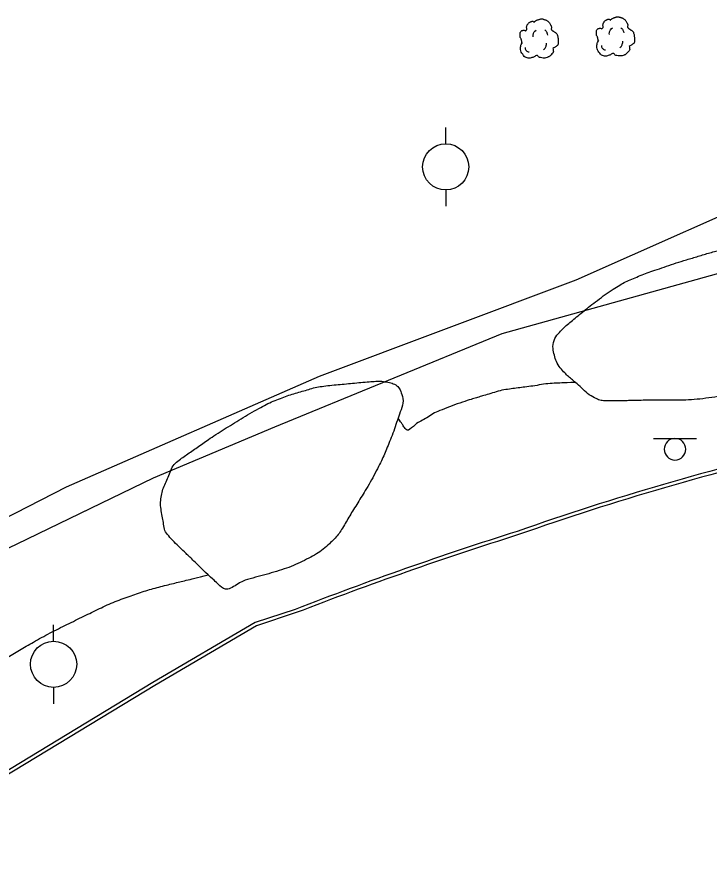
# Model space of a CAD drawing. Extents: x 2145380 to 2156929, y 139568 to 149130.
# Drawn here: x 2155853.7 to 2155973.7, y 143237 to 143382.5 of the extents above; entities that cross this region are included whole.
import ezdxf

# ---------------------------------------------------------------- set-up
doc = ezdxf.new("R2010")
doc.units = 0
for name, color, linetype in [('TOPO_Curb Back', 7, 'Continuous'), ('TOPO_Flowline', 7, 'Continuous'), ('TOPO_Power Pole', 7, 'Continuous'), ('TOPO_Sign', 7, 'Continuous'), ('TOPO_Tree', 7, 'Continuous'), ('TOPO_Tree Line', 7, 'Continuous')]:
    doc.layers.add(name, color=color, linetype=linetype)

# ---------------------------------------------------------------- blocks, each defined once
blk = doc.blocks.new('TREE')
at = {"layer": 'TOPO_Tree'}
for points in [[(-14.07, -0.4), (-14.17, 0.5), (-14.37, 1.38), (-14.6, 2.25), (-14.84, 3.17), (-15.47, 3.96), (-15.66, 4.9), (-15.8, 5.59), (-15.71, 6.31), (-15.66, 7.01), (-15.6, 7.91), (-15.72, 8.8), (-15.13, 9.66), (-14.62, 10.42), (-13.76, 10.49), (-13.02, 10.72), (-12.18, 10.98), (-11.06, 10), (-10.37, 10.72), (-9.4, 11.74), (-10.29, 13.28), (-9.84, 14.42), (-9.56, 15.15), (-9.32, 15.89), (-8.78, 16.54), (-8.18, 17.26), (-7.5, 17.68), (-6.67, 18.13), (-6.14, 18.41), (-5.61, 18.61), (-5.08, 18.66), (-4.55, 18.71), (-4.02, 18.54), (-3.49, 18.13)], [(-3.49, 17.6), (-3.07, 18.27), (-2.58, 18.8), (-1.9, 19.19), (-1.05, 19.68), (-0.19, 19.96), (0.74, 20.24), (1.62, 20.51), (2.51, 20.82), (3.39, 20.77), (4.1, 20.73), (4.8, 20.47), (5.51, 20.24), (6.43, 19.95), (7.32, 19.73), (8.15, 19.19), (9.36, 18.4), (10.02, 17.21), (10.8, 16.01), (11.24, 15.33), (11.58, 14.62), (11.86, 13.89), (12.17, 13.08), (11.37, 12.02), (11.86, 11.25), (12, 11.03), (12.18, 10.86), (12.39, 10.72), (12.91, 10.35), (13.45, 10.02), (13.97, 9.66), (14.7, 9.16), (15.41, 8.68), (16.09, 8.07), (16.7, 7.53), (16.93, 6.73), (17.15, 5.95), (17.59, 4.38), (17.71, 2.77), (17.68, 1.19), (17.65, -0.25), (17.83, -2.22), (16.62, -3.04), (15.47, -3.83), (14.31, -4.58), (13.16, -5.35)], [(-4.21, 5.09), (-4.46, 6.09), (-4.3, 7.21), (-3.84, 8.21), (-3.33, 9.34), (-2.71, 10.27), (-1.64, 10.97)], [(5.89, 11.15), (6.5, 10.68), (6.96, 10.17), (7.36, 9.5), (7.93, 8.56), (8.31, 7.6), (8.46, 6.56)], [(13.16, -5.34), (13.25, -5.81), (13.36, -6.28), (13.45, -6.75), (13.76, -8.52), (12.24, -10.03), (10.8, -11.51), (9.98, -12.34), (9.13, -12.77), (8.15, -13.1), (5.97, -13.83), (3.32, -13.56), (1.27, -13.1), (0.49, -12.92), (-0.06, -11.44), (-0.84, -11.51), (-2.04, -11.61), (-3.28, -12.78), (-4.55, -13.1), (-6.06, -13.47), (-7.77, -14.03), (-9.31, -13.62), (-11.36, -13.09), (-12.84, -11.41), (-14.07, -9.39), (-15.32, -7.35), (-15.61, -5.13), (-15.13, -3.04), (-14.87, -1.89), (-13.91, -0.75), (-13.54, 0.13)], [(-11.38, -4.46), (-11.47, -5.41), (-11.03, -6.32), (-10.09, -7.22), (-9.3, -7.97), (-8.49, -8.26), (-7.7, -8.14)], [(4.79, -6.29), (5.71, -5.66), (6.3, -4.92), (6.81, -3.91), (7.36, -2.81), (7.63, -1.7), (7.54, -0.6)]]:
    blk.add_open_spline(points, degree=3, dxfattribs=at)
blk = doc.blocks.new('POWPOL')
at = {"layer": 'TOPO_Power Pole'}
for p, q in [((0, 10.16), (0, 17.34)), ((0, -10.16), (0, -17.34))]:
    blk.add_line(p, q, dxfattribs=at)
blk.add_circle((0, 0), 10.16, dxfattribs=at)

msp = doc.modelspace()

# ---------------------------------------------------------------- linework, layer by layer
at = {"layer": 'TOPO_Curb Back'}
for points in [[(2155901.91, 143279.78), (2155894.98, 143277.51), (2155877.29, 143267.1), (2155836.18, 143242.21), (2155790.57, 143214.54), (2155742.17, 143185.51), (2155695.13, 143158.69)], [(2155902.11, 143279.22), (2155895.23, 143276.96), (2155877.6, 143266.58), (2155836.49, 143241.7), (2155790.88, 143214.02), (2155742.47, 143185), (2155695.42, 143158.16)]]:
    msp.add_lwpolyline(points, dxfattribs=at)
for centre, radius, start, end in [((2156099.89, 142839.72), 480.8, 103.0247, 109.3704), ((2156099.89, 142839.72), 480.2, 103.024, 109.3716), ((2156133.96, 142680.49), 642.65, 107.5274, 111.167), ((2156133.96, 142680.49), 642.05, 107.52654, 111.16841)]:
    msp.add_arc(centre, radius, start, end, dxfattribs=at)
at = {"layer": 'TOPO_Flowline'}
for points in [[(2156141.95, 143362.46), (2156129.98, 143363), (2156074.9, 143361.83), (2156054.54, 143359.68), (2156031.88, 143356.83), (2156028.88, 143356.22), (2156019.04, 143354.04), (2156016.5, 143353.66), (2156011.32, 143355.13), (2156005.11, 143356.79), (2155996.38, 143355.61), (2155989.1, 143353.95), (2155950.53, 143336.83), (2155906.1, 143320.16), (2155862.26, 143300.95), (2155844.49, 143291.91), (2155831.39, 143285.08), (2155825.49, 143281.19), (2155811.72, 143272.48), (2155797.05, 143264.12), (2155780.73, 143254.66), (2155747.65, 143238.6), (2155705.04, 143215.58)], [(2156013.4, 143352.43), (2156011.64, 143350.56), (2156003.81, 143347.66), (2155974.86, 143337.88), (2155937.76, 143327.53), (2155898.34, 143311.38), (2155877.3, 143302.55), (2155853.68, 143291.1), (2155825.67, 143277.77), (2155811.73, 143268.94), (2155787.93, 143252.59), (2155772.16, 143242.64), (2155737.32, 143223.45), (2155690.09, 143198.03)]]:
    msp.add_lwpolyline(points, dxfattribs=at)
at = {"layer": 'TOPO_Sign'}
for points in [[(2155963.99, 143309.4), (2155971.48, 143309.4)], [(2155967.74, 143309.4), (2155967.74, 143309.4)], [(2155965.87, 143307.53), (2155965.87, 143307.53)], [(2155969.6, 143307.53), (2155969.6, 143307.53)], [(2155967.74, 143305.66), (2155967.74, 143305.66)]]:
    msp.add_lwpolyline(points, dxfattribs=at)
for start, end in [(90, 180), (360, 90), (180, 270), (270, 0)]:
    msp.add_arc((2155967.74, 143307.53), 1.87, start, end, dxfattribs=at)
at = {"layer": 'TOPO_Tree'}
for points in [[(2155950.46, 143319.12), (2155949.26, 143319.07), (2155948.06, 143319.01), (2155946.86, 143318.96), (2155945.34, 143318.9), (2155943.85, 143318.59), (2155942.34, 143318.39), (2155941.14, 143318.24), (2155939.94, 143318.09), (2155938.75, 143317.92), (2155937.41, 143317.72), (2155936.13, 143317.28), (2155934.83, 143316.9), (2155933.97, 143316.65), (2155933.12, 143316.39), (2155932.26, 143316.12), (2155930.45, 143315.54), (2155928.66, 143314.9), (2155926.9, 143314.19), (2155925.76, 143313.72), (2155924.77, 143312.98), (2155923.68, 143312.4), (2155922.79, 143311.93), (2155921.41, 143310.48), (2155920.84, 143311.33), (2155920.49, 143311.86), (2155920.13, 143312.4), (2155919.77, 143312.93)], [(2155817.56, 143254.05), (2155819.94, 143254.31), (2155822.31, 143254.57), (2155824.69, 143254.83), (2155825.56, 143254.93), (2155826.31, 143255.51), (2155827.1, 143255.9), (2155828.02, 143256.35), (2155828.94, 143256.8), (2155829.85, 143257.26), (2155831.19, 143257.93), (2155832.53, 143258.61), (2155833.86, 143259.3), (2155835.21, 143260), (2155836.51, 143260.78), (2155837.78, 143261.62), (2155838.55, 143262.12), (2155839.31, 143262.65), (2155840.05, 143263.2), (2155840.82, 143263.77), (2155841.57, 143264.36), (2155842.33, 143264.93), (2155843.35, 143265.68), (2155844.38, 143266.43), (2155845.42, 143267.16), (2155846.7, 143268.05), (2155848, 143268.9), (2155849.31, 143269.74), (2155851.57, 143271.19), (2155853.86, 143272.57), (2155856.19, 143273.89), (2155859.07, 143275.53), (2155862.01, 143276.99), (2155864.98, 143278.44), (2155867.67, 143279.76), (2155870.37, 143281.04), (2155873.2, 143282.04), (2155875.73, 143282.94), (2155878.31, 143283.68), (2155880.92, 143284.31), (2155882.9, 143284.79), (2155884.87, 143285.27), (2155886.85, 143285.75)]]:
    msp.add_open_spline(points, degree=3, dxfattribs=at)
at = {"layer": 'TOPO_Tree Line'}
for points in [[(2156006.06, 143326.77), (2156006.94, 143328.26), (2156007.81, 143329.75), (2156008.68, 143331.23), (2156009.18, 143332.09), (2156008.84, 143333.24), (2156008.6, 143334.21), (2156008.39, 143335.11), (2156008.13, 143335.99), (2156007.62, 143336.82), (2156006.71, 143338.26), (2156005.67, 143339.42), (2156004.42, 143340.51), (2156003.32, 143341.46), (2156002.22, 143342.27), (2156000.96, 143342.98), (2155999.78, 143343.66), (2155998.6, 143344.18), (2155997.29, 143344.59), (2155995.84, 143345.04), (2155994.37, 143345.35), (2155992.9, 143345.32), (2155991.31, 143345.28), (2155989.71, 143345.13), (2155988.13, 143344.87), (2155986.16, 143344.54), (2155984.21, 143344.24), (2155982.27, 143343.78), (2155979.94, 143343.23), (2155977.62, 143342.66), (2155975.31, 143342.01), (2155973.28, 143341.43), (2155971.25, 143340.83), (2155969.23, 143340.21), (2155967.53, 143339.68), (2155965.86, 143339.11), (2155964.18, 143338.53), (2155962.94, 143338.11), (2155961.72, 143337.63), (2155960.51, 143337.12), (2155959.43, 143336.67), (2155958.4, 143336.15), (2155957.42, 143335.51), (2155955.99, 143334.59), (2155954.64, 143333.6), (2155953.31, 143332.56), (2155952.24, 143331.73), (2155951.21, 143330.88), (2155950.16, 143330.02), (2155949.31, 143329.33), (2155948.51, 143328.65), (2155947.73, 143327.79), (2155946.83, 143326.8), (2155946.49, 143325.28), (2155946.77, 143324.11), (2155947.03, 143323.01), (2155947.61, 143321.84), (2155948.48, 143320.93), (2155949.13, 143320.26), (2155949.78, 143319.71), (2155950.46, 143319.12), (2155951.58, 143318.16), (2155952.53, 143317.15), (2155953.89, 143316.4), (2155954.7, 143315.95), (2155955.59, 143315.95), (2155956.45, 143315.94), (2155957.35, 143315.94), (2155958.25, 143315.92), (2155959.15, 143315.94), (2155960.24, 143315.97), (2155961.34, 143316), (2155962.44, 143316.02), (2155964.17, 143316.06), (2155965.91, 143316), (2155967.64, 143316.02), (2155969.61, 143316.05), (2155971.58, 143316.16), (2155973.54, 143316.42), (2155975.72, 143316.71), (2155977.86, 143317.13), (2155980, 143317.58), (2155981.14, 143317.82), (2155982.26, 143318.07), (2155983.38, 143318.36), (2155984.53, 143318.66), (2155985.65, 143319), (2155986.76, 143319.41), (2155988.49, 143320.03), (2155990.17, 143320.75), (2155991.89, 143321.38), (2155993.81, 143322.07), (2155995.78, 143322.62), (2155997.67, 143323.38), (2156000.47, 143324.51), (2156003.27, 143325.64), (2156006.06, 143326.77)], [(2155886.85, 143285.75), (2155887.49, 143285.17), (2155888.14, 143284.58), (2155888.78, 143283.99), (2155890.12, 143282.76), (2155892.37, 143284.61), (2155894.12, 143285.09), (2155895.96, 143285.6), (2155897.8, 143286.07), (2155899.61, 143286.66), (2155901.24, 143287.19), (2155902.78, 143287.88), (2155904.3, 143288.68), (2155905.62, 143289.36), (2155906.81, 143290.19), (2155907.9, 143291.21), (2155908.69, 143291.94), (2155909.41, 143292.71), (2155909.96, 143293.61), (2155910.61, 143294.67), (2155911.22, 143295.75), (2155911.87, 143296.81), (2155912.59, 143297.98), (2155913.33, 143299.15), (2155914.05, 143300.33), (2155914.96, 143301.83), (2155915.79, 143303.37), (2155916.58, 143304.95), (2155917.15, 143306.09), (2155917.63, 143307.28), (2155918.13, 143308.46), (2155918.75, 143309.93), (2155919.25, 143311.44), (2155919.77, 143312.93), (2155920.27, 143314.34), (2155920.78, 143315.96), (2155920.28, 143317.4), (2155919.99, 143318.24), (2155919.14, 143318.87), (2155918.28, 143319.07), (2155917.22, 143319.32), (2155916.17, 143319.35), (2155915.12, 143319.26), (2155913.67, 143319.14), (2155912.23, 143319.01), (2155910.79, 143318.87), (2155909.37, 143318.73), (2155907.95, 143318.61), (2155906.54, 143318.42), (2155905.38, 143318.26), (2155904.27, 143317.9), (2155903.15, 143317.58), (2155901.98, 143317.24), (2155900.83, 143316.89), (2155899.7, 143316.47), (2155898.43, 143316), (2155897.21, 143315.46), (2155896.02, 143314.81), (2155894.46, 143313.96), (2155892.92, 143313.07), (2155891.41, 143312.12), (2155889.98, 143311.22), (2155888.55, 143310.33), (2155887.15, 143309.39), (2155886.17, 143308.72), (2155885.19, 143308.03), (2155884.21, 143307.35), (2155883.33, 143306.74), (2155882.46, 143306.14), (2155881.61, 143305.47), (2155880.68, 143304.73), (2155880.3, 143303.54), (2155879.79, 143302.44), (2155879.31, 143301.39), (2155878.89, 143300.34), (2155878.72, 143299.24), (2155878.54, 143298.07), (2155878.72, 143296.84), (2155878.95, 143295.65), (2155879.15, 143294.57), (2155879.24, 143293.39), (2155879.97, 143292.56), (2155880.95, 143291.45), (2155881.96, 143290.49), (2155882.99, 143289.5), (2155884.27, 143288.25), (2155885.56, 143287), (2155886.85, 143285.75)]]:
    msp.add_open_spline(points, degree=3, dxfattribs=at)

# ---------------------------------------------------------------- block references
at = {"layer": 'TOPO_Power Pole', "xscale": 0.39370000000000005, "yscale": 0.3937000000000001}
for p in [(2155928.01, 143356.46), (2155860.07, 143270.27)]:
    msp.add_blockref('POWPOL', p, dxfattribs=at)
at = {"layer": 'TOPO_Tree', "xscale": 0.19685000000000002, "yscale": 0.19685000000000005}
for p in [(2155944, 143378.02), (2155957.22, 143378.38)]:
    msp.add_blockref('TREE', p, dxfattribs=at)

doc.saveas('drawing.dxf')
